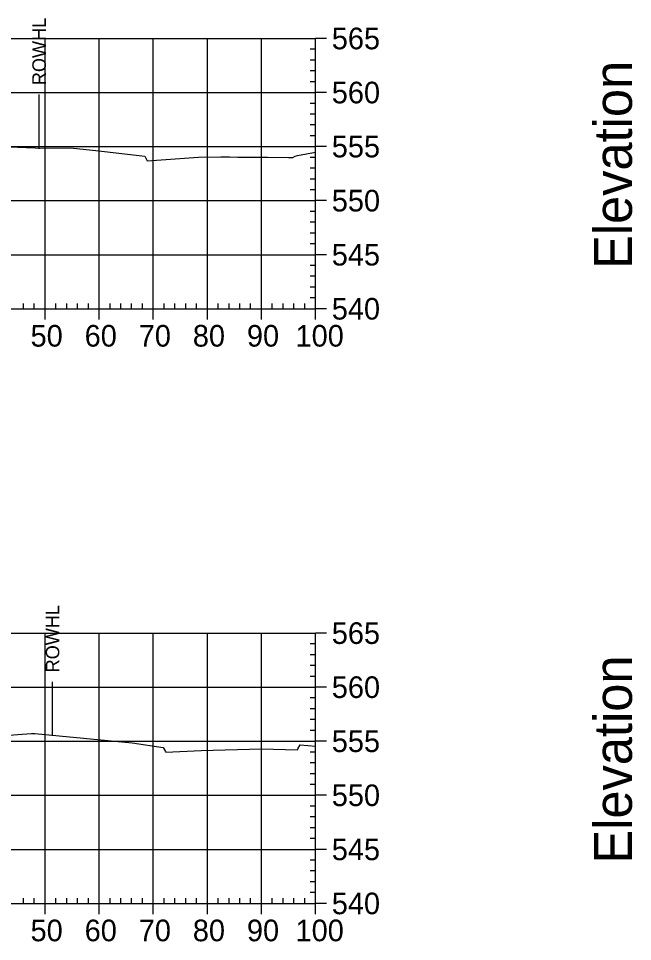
# Model space of a CAD drawing. Extents: x 708103 to 717568, y 374476 to 378707.
# Drawn here: x 710472.1 to 710585.6, y 376817.6 to 376988.3 of the extents above; entities that cross this region are included whole.
import ezdxf

# ---------------------------------------------------------------- set-up
doc = ezdxf.new("R2010")
doc.units = 0
for name, color, linetype in [('57', 7, 'Continuous'), ('60', 7, 'Continuous'), ('Existing', 7, 'Continuous'), ('XS_Right_of_Way', 7, 'Continuous')]:
    doc.layers.add(name, color=color, linetype=linetype)

msp = doc.modelspace()

# ---------------------------------------------------------------- linework, layer by layer
at = {"layer": '57'}
for p, q in [((710326.98, 376984.63), (710526.98, 376984.63)), ((710476.98, 376934.63), (710476.98, 376984.63)), ((710486.98, 376934.63), (710486.98, 376984.63)), ((710496.98, 376934.63), (710496.98, 376984.63)), ((710506.98, 376934.63), (710506.98, 376984.63)), ((710516.98, 376934.63), (710516.98, 376984.63)), ((710526.98, 376934.63), (710526.98, 376984.63)), ((710526.98, 376934.63), (710526.98, 376984.63)), ((710528.98, 376984.63), (710526.98, 376984.63)), ((710526.98, 376982.63), (710525.98, 376982.63)), ((710526.98, 376980.63), (710525.98, 376980.63)), ((710526.98, 376978.63), (710525.98, 376978.63)), ((710526.98, 376976.63), (710525.98, 376976.63)), ((710326.98, 376974.63), (710526.98, 376974.63)), ((710528.98, 376974.63), (710526.98, 376974.63)), ((710526.98, 376972.63), (710525.98, 376972.63)), ((710526.98, 376970.63), (710525.98, 376970.63)), ((710526.98, 376968.63), (710525.98, 376968.63)), ((710526.98, 376966.63), (710525.98, 376966.63)), ((710326.98, 376964.63), (710526.98, 376964.63)), ((710528.98, 376964.63), (710526.98, 376964.63)), ((710526.98, 376962.63), (710525.98, 376962.63)), ((710526.98, 376960.63), (710525.98, 376960.63)), ((710526.98, 376958.63), (710525.98, 376958.63)), ((710526.98, 376956.63), (710525.98, 376956.63)), ((710326.98, 376954.63), (710526.98, 376954.63)), ((710528.98, 376954.63), (710526.98, 376954.63)), ((710526.98, 376952.63), (710525.98, 376952.63)), ((710526.98, 376950.63), (710525.98, 376950.63)), ((710526.98, 376948.63), (710525.98, 376948.63)), ((710526.98, 376946.63), (710525.98, 376946.63)), ((710326.98, 376944.63), (710526.98, 376944.63)), ((710528.98, 376944.63), (710526.98, 376944.63)), ((710526.98, 376942.63), (710525.98, 376942.63)), ((710526.98, 376940.63), (710525.98, 376940.63)), ((710526.98, 376938.63), (710525.98, 376938.63)), ((710526.98, 376936.63), (710525.98, 376936.63)), ((710472.98, 376934.63), (710472.98, 376935.63)), ((710474.98, 376934.63), (710474.98, 376935.63)), ((710478.98, 376934.63), (710478.98, 376935.63)), ((710480.98, 376934.63), (710480.98, 376935.63)), ((710482.98, 376934.63), (710482.98, 376935.63)), ((710484.98, 376934.63), (710484.98, 376935.63)), ((710488.98, 376934.63), (710488.98, 376935.63)), ((710490.98, 376934.63), (710490.98, 376935.63)), ((710492.98, 376934.63), (710492.98, 376935.63)), ((710494.98, 376934.63), (710494.98, 376935.63)), ((710498.98, 376934.63), (710498.98, 376935.63)), ((710500.98, 376934.63), (710500.98, 376935.63)), ((710502.98, 376934.63), (710502.98, 376935.63)), ((710504.98, 376934.63), (710504.98, 376935.63)), ((710508.98, 376934.63), (710508.98, 376935.63)), ((710510.98, 376934.63), (710510.98, 376935.63)), ((710512.98, 376934.63), (710512.98, 376935.63)), ((710514.98, 376934.63), (710514.98, 376935.63)), ((710518.98, 376934.63), (710518.98, 376935.63)), ((710520.98, 376934.63), (710520.98, 376935.63)), ((710522.98, 376934.63), (710522.98, 376935.63)), ((710524.98, 376934.63), (710524.98, 376935.63)), ((710326.98, 376934.63), (710526.98, 376934.63)), ((710326.98, 376934.63), (710526.98, 376934.63)), ((710476.98, 376932.63), (710476.98, 376934.63)), ((710486.98, 376932.63), (710486.98, 376934.63)), ((710496.98, 376932.63), (710496.98, 376934.63)), ((710506.98, 376932.63), (710506.98, 376934.63)), ((710516.98, 376932.63), (710516.98, 376934.63)), ((710526.98, 376932.63), (710526.98, 376934.63)), ((710528.98, 376934.63), (710526.98, 376934.63)), ((710326.98, 376874.63), (710526.98, 376874.63)), ((710476.98, 376824.63), (710476.98, 376874.63)), ((710486.98, 376824.63), (710486.98, 376874.63)), ((710496.98, 376824.63), (710496.98, 376874.63)), ((710506.98, 376824.63), (710506.98, 376874.63)), ((710516.98, 376824.63), (710516.98, 376874.63)), ((710526.98, 376824.63), (710526.98, 376874.63)), ((710526.98, 376824.63), (710526.98, 376874.63)), ((710528.98, 376874.63), (710526.98, 376874.63)), ((710526.98, 376872.63), (710525.98, 376872.63)), ((710526.98, 376870.63), (710525.98, 376870.63)), ((710526.98, 376868.63), (710525.98, 376868.63)), ((710526.98, 376866.63), (710525.98, 376866.63)), ((710326.98, 376864.63), (710526.98, 376864.63)), ((710528.98, 376864.63), (710526.98, 376864.63)), ((710526.98, 376862.63), (710525.98, 376862.63)), ((710526.98, 376860.63), (710525.98, 376860.63)), ((710526.98, 376858.63), (710525.98, 376858.63)), ((710526.98, 376856.63), (710525.98, 376856.63)), ((710326.98, 376854.63), (710526.98, 376854.63)), ((710528.98, 376854.63), (710526.98, 376854.63)), ((710526.98, 376852.63), (710525.98, 376852.63)), ((710526.98, 376850.63), (710525.98, 376850.63)), ((710526.98, 376848.63), (710525.98, 376848.63)), ((710526.98, 376846.63), (710525.98, 376846.63)), ((710326.98, 376844.63), (710526.98, 376844.63)), ((710528.98, 376844.63), (710526.98, 376844.63)), ((710526.98, 376842.63), (710525.98, 376842.63)), ((710526.98, 376840.63), (710525.98, 376840.63)), ((710526.98, 376838.63), (710525.98, 376838.63)), ((710526.98, 376836.63), (710525.98, 376836.63)), ((710326.98, 376834.63), (710526.98, 376834.63)), ((710528.98, 376834.63), (710526.98, 376834.63)), ((710526.98, 376832.63), (710525.98, 376832.63)), ((710526.98, 376830.63), (710525.98, 376830.63)), ((710526.98, 376828.63), (710525.98, 376828.63)), ((710472.98, 376824.63), (710472.98, 376825.63)), ((710474.98, 376824.63), (710474.98, 376825.63)), ((710478.98, 376824.63), (710478.98, 376825.63)), ((710480.98, 376824.63), (710480.98, 376825.63)), ((710482.98, 376824.63), (710482.98, 376825.63)), ((710484.98, 376824.63), (710484.98, 376825.63)), ((710488.98, 376824.63), (710488.98, 376825.63)), ((710490.98, 376824.63), (710490.98, 376825.63)), ((710492.98, 376824.63), (710492.98, 376825.63)), ((710494.98, 376824.63), (710494.98, 376825.63)), ((710498.98, 376824.63), (710498.98, 376825.63)), ((710500.98, 376824.63), (710500.98, 376825.63)), ((710502.98, 376824.63), (710502.98, 376825.63)), ((710504.98, 376824.63), (710504.98, 376825.63)), ((710508.98, 376824.63), (710508.98, 376825.63)), ((710510.98, 376824.63), (710510.98, 376825.63)), ((710512.98, 376824.63), (710512.98, 376825.63)), ((710514.98, 376824.63), (710514.98, 376825.63)), ((710518.98, 376824.63), (710518.98, 376825.63)), ((710520.98, 376824.63), (710520.98, 376825.63)), ((710522.98, 376824.63), (710522.98, 376825.63)), ((710524.98, 376824.63), (710524.98, 376825.63)), ((710526.98, 376826.63), (710525.98, 376826.63)), ((710326.98, 376824.63), (710526.98, 376824.63)), ((710326.98, 376824.63), (710526.98, 376824.63)), ((710476.98, 376822.63), (710476.98, 376824.63)), ((710486.98, 376822.63), (710486.98, 376824.63)), ((710496.98, 376822.63), (710496.98, 376824.63)), ((710506.98, 376822.63), (710506.98, 376824.63)), ((710516.98, 376822.63), (710516.98, 376824.63)), ((710526.98, 376822.63), (710526.98, 376824.63)), ((710528.98, 376824.63), (710526.98, 376824.63))]:
    msp.add_line(p, q, dxfattribs=at)
at = {"layer": 'Existing'}
for points in [[(710468.6, 376964.65), (710475.15, 376964.38), (710482.23, 376964.33), (710486.37, 376963.89), (710495.41, 376962.85), (710495.61, 376962.5), (710495.85, 376961.98), (710505.31, 376962.65), (710509.47, 376962.72), (710510.11, 376962.72), (710511.07, 376962.71), (710512.61, 376962.7), (710513.74, 376962.69), (710515.24, 376962.68), (710518.09, 376962.66), (710521.95, 376962.64), (710522.69, 376962.64), (710522.77, 376962.64), (710523.21, 376962.85), (710523.65, 376962.97), (710526.98, 376963.61)], [(710455.69, 376854.67), (710472.76, 376855.93), (710474.44, 376856.07), (710475.08, 376856.05), (710493.05, 376854.35), (710498.8, 376853.5), (710499.23, 376852.73), (710499.3, 376852.59), (710505.81, 376852.94), (710517, 376853.24), (710523.62, 376853.06), (710523.72, 376853.23), (710524.14, 376853.99), (710526.98, 376853.71)]]:
    msp.add_lwpolyline(points, dxfattribs=at)
at = {"layer": 'XS_Right_of_Way'}
for p, q in [((710475.8, 376974.24), (710475.8, 376964.24)), ((710478.28, 376865.61), (710478.28, 376855.61))]:
    msp.add_line(p, q, dxfattribs=at)

# ---------------------------------------------------------------- texts
at = {"layer": '57'}
for s, p in [('565', (710529.98, 376982.63)), ('560', (710529.98, 376972.63)), ('555', (710529.98, 376962.63)), ('550', (710529.98, 376952.63)), ('545', (710529.98, 376942.63)), ('540', (710529.98, 376932.63)), ('50', (710474.29, 376927.63)), ('60', (710484.29, 376927.63)), ('70', (710494.29, 376927.63)), ('80', (710504.29, 376927.63)), ('90', (710514.29, 376927.63)), ('100', (710523.28, 376927.63)), ('565', (710529.98, 376872.63)), ('560', (710529.98, 376862.63)), ('555', (710529.98, 376852.63)), ('550', (710529.98, 376842.63)), ('545', (710529.98, 376832.63)), ('540', (710529.98, 376822.63)), ('50', (710474.29, 376817.63)), ('60', (710484.29, 376817.63)), ('70', (710494.29, 376817.63)), ('80', (710504.29, 376817.63)), ('90', (710514.29, 376817.63)), ('100', (710523.28, 376817.63))]:
    msp.add_text(s, height=4, dxfattribs=at).set_placement(p)
at = {"layer": '60'}
for p in [(710585.48, 376941.99), (710585.48, 376831.99)]:
    msp.add_text('Elevation', height=7, rotation=90, dxfattribs=at).set_placement(p)
at = {"layer": 'XS_Right_of_Way'}
for p in [(710477.12, 376976), (710479.6, 376867.37)]:
    msp.add_text('ROWHL', height=2.5, rotation=90, dxfattribs=at).set_placement(p)

doc.saveas('drawing.dxf')
